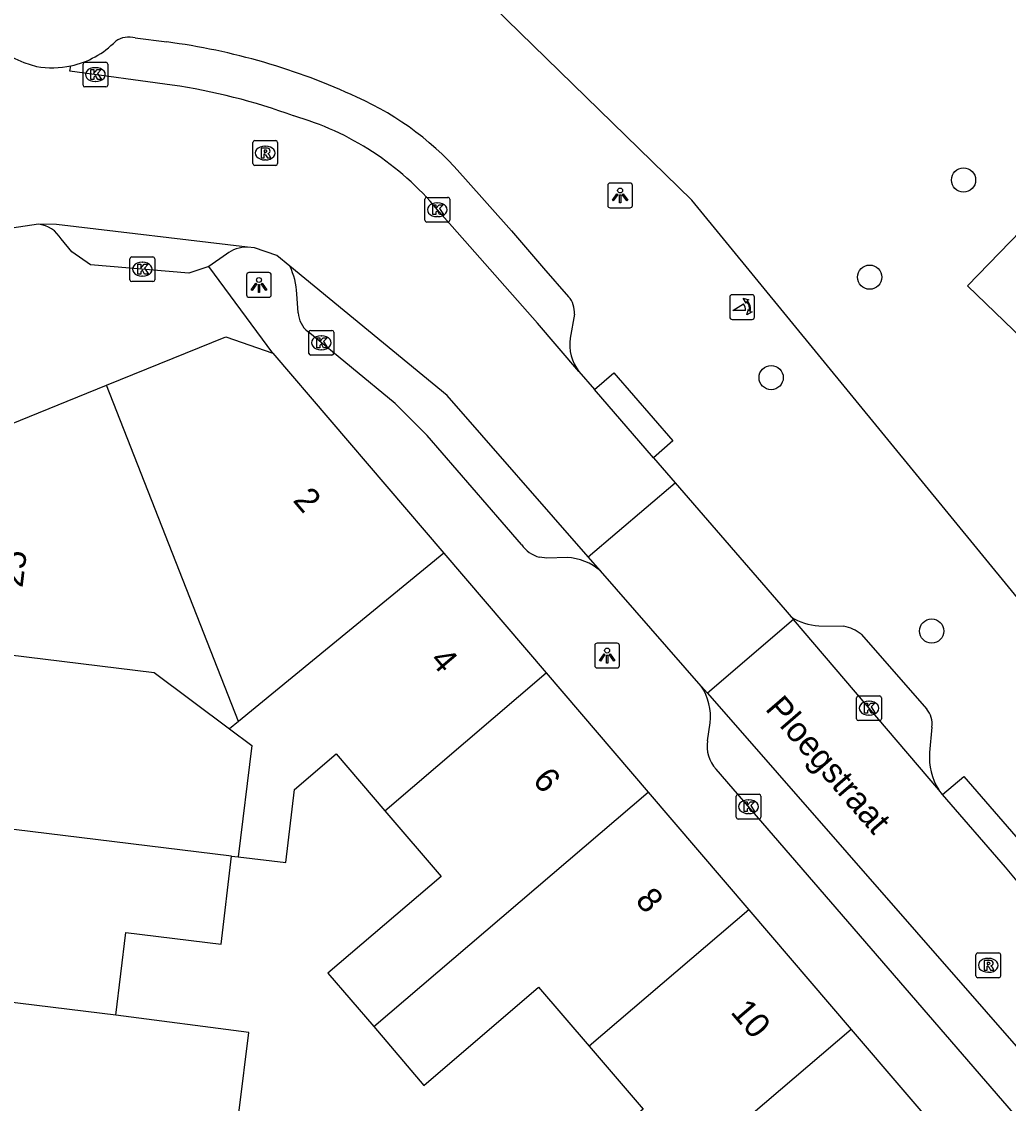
# Model space of a CAD drawing. Extents: x 160356 to 161355, y 381727 to 382845.
# Drawn here: x 160920.14 to 160960, y 382587.78 to 382631.51 of the extents above; entities that cross this region are included whole.
import ezdxf

# ---------------------------------------------------------------- set-up
doc = ezdxf.new("R2010")
doc.units = 0
for name, color, linetype in [('IMGEO_Boom', 7, 'Continuous'), ('IMGEO_Kolk', 7, 'Continuous'), ('IMGEO_Lichtpunt', 7, 'Continuous'), ('IMGEO_Openbare_ruimte_label', 7, 'Continuous'), ('IMGEO_Pand', 7, 'Continuous'), ('IMGEO_Pand_nummerreeks', 7, 'Continuous'), ('IMGEO_Poller', 7, 'Continuous'), ('IMGEO_Rijbaan_lokaal_open', 7, 'Continuous'), ('IMGEO_Rioolput', 7, 'Continuous'), ('IMGEO_Voetpad_open', 7, 'Continuous')]:
    doc.layers.add(name, color=color, linetype=linetype)

msp = doc.modelspace()

# ---------------------------------------------------------------- linework, layer by layer
at = {"layer": 'IMGEO_Boom'}
for centre in [(160958.194, 382625.11), (160954.402, 382621.183), (160950.421, 382617.124), (160956.906, 382606.876)]:
    msp.add_circle(centre, 0.489, dxfattribs=at)
at = {"layer": 'IMGEO_Kolk'}
for p, q in [((160922.618, 382628.946), (160922.618, 382629.798)), ((160922.693, 382629.872), (160923.545, 382629.872)), ((160923.619, 382629.798), (160923.619, 382628.946)), ((160923.106, 382629.652), (160923.131, 382629.652)), ((160923.129, 382629.092), (160923.104, 382629.092)), ((160923.545, 382628.872), (160922.693, 382628.872)), ((160936.432, 382623.484), (160936.432, 382624.336)), ((160936.507, 382624.41), (160937.359, 382624.41)), ((160936.92, 382624.19), (160936.945, 382624.19)), ((160937.433, 382624.336), (160937.433, 382623.484)), ((160937.359, 382623.41), (160936.507, 382623.41)), ((160936.943, 382623.63), (160936.918, 382623.63)), ((160924.514, 382621.077), (160924.514, 382621.929)), ((160924.589, 382622.003), (160925.441, 382622.003)), ((160925.515, 382621.929), (160925.515, 382621.077)), ((160925.002, 382621.783), (160925.027, 382621.783)), ((160925.025, 382621.223), (160925, 382621.223)), ((160925.441, 382621.003), (160924.589, 382621.003)), ((160931.748, 382618.103), (160931.748, 382618.955)), ((160931.823, 382619.029), (160932.675, 382619.029)), ((160932.749, 382618.955), (160932.749, 382618.103)), ((160932.236, 382618.809), (160932.261, 382618.809)), ((160932.675, 382618.029), (160931.823, 382618.029)), ((160932.259, 382618.249), (160932.234, 382618.249)), ((160953.875, 382603.332), (160953.875, 382604.184)), ((160953.95, 382604.258), (160954.802, 382604.258)), ((160954.363, 382604.038), (160954.388, 382604.038)), ((160954.876, 382604.184), (160954.876, 382603.332)), ((160954.802, 382603.258), (160953.95, 382603.258)), ((160954.386, 382603.478), (160954.361, 382603.478)), ((160949.007, 382599.351), (160949.007, 382600.203)), ((160949.082, 382600.277), (160949.934, 382600.277)), ((160950.008, 382600.203), (160950.008, 382599.351)), ((160949.495, 382600.057), (160949.52, 382600.057)), ((160949.934, 382599.277), (160949.082, 382599.277)), ((160949.518, 382599.497), (160949.493, 382599.497))]:
    msp.add_line(p, q, dxfattribs=at)
for points in [[(160922.618, 382628.946), (160922.618, 382629.798)], [(160922.693, 382629.872), (160923.545, 382629.872)], [(160923.619, 382629.798), (160923.619, 382628.946)], [(160922.939, 382629.572), (160923.062, 382629.572), (160923.062, 382629.421), (160923.192, 382629.572), (160923.356, 382629.572), (160923.21, 382629.421), (160923.363, 382629.172), (160923.211, 382629.172), (160923.126, 382629.336), (160923.062, 382629.269), (160923.062, 382629.172), (160922.939, 382629.172), (160922.939, 382629.572)], [(160923.545, 382628.872), (160922.693, 382628.872)], [(160936.432, 382623.484), (160936.432, 382624.336)], [(160936.507, 382624.41), (160937.359, 382624.41)], [(160937.433, 382624.336), (160937.433, 382623.484)], [(160936.753, 382624.11), (160936.876, 382624.11), (160936.876, 382623.959), (160937.006, 382624.11), (160937.17, 382624.11), (160937.024, 382623.959), (160937.177, 382623.71), (160937.025, 382623.71), (160936.94, 382623.874), (160936.876, 382623.807), (160936.876, 382623.71), (160936.753, 382623.71), (160936.753, 382624.11)], [(160937.359, 382623.41), (160936.507, 382623.41)], [(160924.514, 382621.077), (160924.514, 382621.929)], [(160924.589, 382622.003), (160925.441, 382622.003)], [(160925.515, 382621.929), (160925.515, 382621.077)], [(160924.835, 382621.703), (160924.958, 382621.703), (160924.958, 382621.552), (160925.088, 382621.703), (160925.252, 382621.703), (160925.106, 382621.552), (160925.259, 382621.303), (160925.107, 382621.303), (160925.022, 382621.467), (160924.958, 382621.4), (160924.958, 382621.303), (160924.835, 382621.303), (160924.835, 382621.703)], [(160925.441, 382621.003), (160924.589, 382621.003)], [(160931.748, 382618.103), (160931.748, 382618.955)], [(160931.823, 382619.029), (160932.675, 382619.029)], [(160932.749, 382618.955), (160932.749, 382618.103)], [(160932.069, 382618.729), (160932.192, 382618.729), (160932.192, 382618.578), (160932.322, 382618.729), (160932.486, 382618.729), (160932.34, 382618.578), (160932.493, 382618.329), (160932.341, 382618.329), (160932.256, 382618.493), (160932.192, 382618.426), (160932.192, 382618.329), (160932.069, 382618.329), (160932.069, 382618.729)], [(160932.675, 382618.029), (160931.823, 382618.029)], [(160953.875, 382603.332), (160953.875, 382604.184)], [(160953.95, 382604.258), (160954.802, 382604.258)], [(160954.876, 382604.184), (160954.876, 382603.332)], [(160954.196, 382603.958), (160954.319, 382603.958), (160954.319, 382603.807), (160954.449, 382603.958), (160954.613, 382603.958), (160954.467, 382603.807), (160954.62, 382603.558), (160954.468, 382603.558), (160954.383, 382603.722), (160954.319, 382603.655), (160954.319, 382603.558), (160954.196, 382603.558), (160954.196, 382603.958)], [(160954.802, 382603.258), (160953.95, 382603.258)], [(160949.007, 382599.351), (160949.007, 382600.203)], [(160949.082, 382600.277), (160949.934, 382600.277)], [(160950.008, 382600.203), (160950.008, 382599.351)], [(160949.328, 382599.977), (160949.451, 382599.977), (160949.451, 382599.826), (160949.581, 382599.977), (160949.745, 382599.977), (160949.599, 382599.826), (160949.752, 382599.577), (160949.6, 382599.577), (160949.515, 382599.741), (160949.451, 382599.674), (160949.451, 382599.577), (160949.328, 382599.577), (160949.328, 382599.977)], [(160949.934, 382599.277), (160949.082, 382599.277)]]:
    msp.add_lwpolyline(points, dxfattribs=at)
for centre, start, end in [((160922.695, 382629.796), 91.552, 178.448), ((160922.695, 382629.796), 91.552, 178.448), ((160923.543, 382629.796), 1.552, 88.448), ((160923.543, 382629.796), 1.552, 88.448), ((160922.695, 382628.948), 181.552, 268.448), ((160922.695, 382628.948), 181.552, 268.448), ((160923.543, 382628.948), 271.552, 358.448), ((160923.543, 382628.948), 271.552, 358.448), ((160936.509, 382624.334), 91.552, 178.448), ((160936.509, 382624.334), 91.552, 178.448), ((160937.357, 382624.334), 1.552, 88.448), ((160937.357, 382624.334), 1.552, 88.448), ((160936.509, 382623.486), 181.552, 268.448), ((160936.509, 382623.486), 181.552, 268.448), ((160937.357, 382623.486), 271.552, 358.448), ((160937.357, 382623.486), 271.552, 358.448), ((160924.591, 382621.927), 91.552, 178.448), ((160924.591, 382621.927), 91.552, 178.448), ((160925.439, 382621.927), 1.552, 88.448), ((160925.439, 382621.927), 1.552, 88.448), ((160924.591, 382621.079), 181.552, 268.448), ((160924.591, 382621.079), 181.552, 268.448), ((160925.439, 382621.079), 271.552, 358.448), ((160925.439, 382621.079), 271.552, 358.448), ((160931.825, 382618.953), 91.552, 178.448), ((160931.825, 382618.953), 91.552, 178.448), ((160932.673, 382618.953), 1.552, 88.448), ((160932.673, 382618.953), 1.552, 88.448), ((160931.825, 382618.105), 181.552, 268.448), ((160931.825, 382618.105), 181.552, 268.448), ((160932.673, 382618.105), 271.552, 358.448), ((160932.673, 382618.105), 271.552, 358.448), ((160953.952, 382604.182), 91.552, 178.448), ((160953.952, 382604.182), 91.552, 178.448), ((160954.8, 382604.182), 1.552, 88.448), ((160954.8, 382604.182), 1.552, 88.448), ((160953.952, 382603.334), 181.552, 268.448), ((160953.952, 382603.334), 181.552, 268.448), ((160954.8, 382603.334), 271.552, 358.448), ((160954.8, 382603.334), 271.552, 358.448), ((160949.084, 382600.201), 91.552, 178.448), ((160949.084, 382600.201), 91.552, 178.448), ((160949.932, 382600.201), 1.552, 88.448), ((160949.932, 382600.201), 1.552, 88.448), ((160949.084, 382599.353), 181.552, 268.448), ((160949.084, 382599.353), 181.552, 268.448), ((160949.932, 382599.353), 271.552, 358.448), ((160949.932, 382599.353), 271.552, 358.448)]:
    msp.add_arc(centre, 0.0765, start, end, dxfattribs=at)
for centre, major_axis, ratio, start_param, end_param in [((160923.105, 382629.372), (-0.387, 0.002), 0.722429, 4.712389, 7.853982), ((160923.13, 382629.372), (-0.39, 0.002), 0.717154, 1.570796, 4.712389), ((160936.919, 382623.91), (-0.387, 0.002), 0.722429, 4.712389, 7.853982), ((160936.944, 382623.91), (-0.39, 0.002), 0.717154, 1.570796, 4.712389), ((160925.001, 382621.503), (-0.387, 0.002), 0.722429, 4.712389, 7.853982), ((160925.026, 382621.503), (-0.39, 0.002), 0.717154, 1.570796, 4.712389), ((160932.235, 382618.529), (-0.387, 0.002), 0.722429, 4.712389, 7.853982), ((160932.26, 382618.529), (-0.39, 0.002), 0.717154, 1.570796, 4.712389), ((160954.362, 382603.758), (-0.387, 0.002), 0.722429, 4.712389, 7.853982), ((160954.387, 382603.758), (-0.39, 0.002), 0.717154, 1.570796, 4.712389), ((160949.494, 382599.777), (-0.387, 0.002), 0.722429, 4.712389, 7.853982), ((160949.519, 382599.777), (-0.39, 0.002), 0.717154, 1.570796, 4.712389)]:
    msp.add_ellipse(centre, major_axis=major_axis, ratio=ratio, start_param=start_param, end_param=end_param, dxfattribs=at)
at = {"layer": 'IMGEO_Lichtpunt'}
for p, q in [((160943.819, 382624.889), (160943.819, 382624.082)), ((160943.819, 382624.889), (160943.819, 382624.082)), ((160944.721, 382624.984), (160943.913, 382624.984)), ((160944.721, 382624.984), (160943.913, 382624.984)), ((160944.815, 382624.082), (160944.815, 382624.889)), ((160944.815, 382624.082), (160944.815, 382624.889)), ((160943.913, 382623.988), (160944.721, 382623.988)), ((160943.913, 382623.988), (160944.721, 382623.988)), ((160929.228, 382621.271), (160929.228, 382620.464)), ((160929.228, 382621.271), (160929.228, 382620.464)), ((160930.13, 382621.366), (160929.322, 382621.366)), ((160930.13, 382621.366), (160929.322, 382621.366)), ((160930.224, 382620.464), (160930.224, 382621.271)), ((160930.224, 382620.464), (160930.224, 382621.271)), ((160929.322, 382620.37), (160930.13, 382620.37)), ((160929.322, 382620.37), (160930.13, 382620.37)), ((160943.295, 382606.29), (160943.295, 382605.483)), ((160943.295, 382606.29), (160943.295, 382605.483)), ((160944.197, 382606.385), (160943.389, 382606.385)), ((160944.197, 382606.385), (160943.389, 382606.385)), ((160944.291, 382605.483), (160944.291, 382606.29)), ((160944.291, 382605.483), (160944.291, 382606.29)), ((160943.389, 382605.389), (160944.197, 382605.389)), ((160943.389, 382605.389), (160944.197, 382605.389))]:
    msp.add_line(p, q, dxfattribs=at)
for points in [[(160944.193, 382624.553), (160944.232, 382624.525), (160944.044, 382624.263), (160944.006, 382624.29), (160944.193, 382624.553)], [(160944.405, 382624.525), (160944.443, 382624.552), (160944.63, 382624.29), (160944.591, 382624.262), (160944.405, 382624.525)], [(160944.295, 382624.505), (160944.342, 382624.505), (160944.342, 382624.183), (160944.295, 382624.183), (160944.295, 382624.505)], [(160929.602, 382620.935), (160929.641, 382620.907), (160929.453, 382620.645), (160929.415, 382620.672), (160929.602, 382620.935)], [(160929.704, 382620.887), (160929.751, 382620.887), (160929.751, 382620.565), (160929.704, 382620.565), (160929.704, 382620.887)], [(160929.814, 382620.907), (160929.852, 382620.934), (160930.039, 382620.672), (160930, 382620.644), (160929.814, 382620.907)], [(160943.669, 382605.954), (160943.708, 382605.926), (160943.52, 382605.664), (160943.482, 382605.691), (160943.669, 382605.954)], [(160943.771, 382605.906), (160943.818, 382605.906), (160943.818, 382605.584), (160943.771, 382605.584), (160943.771, 382605.906)], [(160943.881, 382605.926), (160943.919, 382605.953), (160944.106, 382605.691), (160944.067, 382605.663), (160943.881, 382605.926)]]:
    msp.add_lwpolyline(points, dxfattribs=at)
for centre in [(160944.318, 382624.687), (160929.727, 382621.069), (160943.794, 382606.088)]:
    msp.add_circle(centre, 0.0994, dxfattribs=at)
for centre, start, end in [((160943.913, 382624.889), 90, 180), ((160943.913, 382624.889), 90, 180), ((160944.721, 382624.889), 0, 90), ((160944.721, 382624.889), 0, 90), ((160943.913, 382624.082), 180, 270), ((160943.913, 382624.082), 180, 270), ((160944.721, 382624.082), 270, 0), ((160944.721, 382624.082), 270, 360), ((160929.322, 382621.271), 90, 180), ((160929.322, 382621.271), 90, 180), ((160930.13, 382621.271), 0, 90), ((160930.13, 382621.271), 0, 90), ((160929.322, 382620.464), 180, 270), ((160929.322, 382620.464), 180, 270), ((160930.13, 382620.464), 270, 0), ((160930.13, 382620.464), 270, 360), ((160943.389, 382606.29), 90, 180), ((160943.389, 382606.29), 90, 180), ((160944.197, 382606.29), 0, 90), ((160944.197, 382606.29), 0, 90), ((160943.389, 382605.483), 180, 270), ((160943.389, 382605.483), 180, 270), ((160944.197, 382605.483), 270, 0), ((160944.197, 382605.483), 270, 360)]:
    msp.add_arc(centre, 0.0946, start, end, dxfattribs=at)
at = {"layer": 'IMGEO_Pand'}
for points in [[(160967.395, 382630.151), (160958.349, 382620.837), (160966.894, 382612.604), (160977.971, 382624.193)], [(160923.567, 382616.812), (160928.393, 382618.774), (160930.286, 382618.107)], [(160930.286, 382618.107), (160937.194, 382610.025)], [(160916.587, 382606.293), (160917.448, 382613.359), (160918.495, 382614.751), (160923.567, 382616.812)], [(160928.906, 382603.217), (160923.567, 382616.812)], [(160937.194, 382610.025), (160928.906, 382603.217)], [(160937.194, 382610.025), (160941.331, 382605.186)], [(160916.587, 382606.293), (160925.494, 382605.208), (160928.543, 382602.919)], [(160934.811, 382599.612), (160941.331, 382605.186)], [(160941.331, 382605.186), (160945.452, 382600.364)], [(160928.906, 382603.217), (160928.543, 382602.919)], [(160928.543, 382602.919), (160929.437, 382602.248), (160928.889, 382597.749)], [(160928.889, 382597.749), (160930.808, 382597.515), (160931.166, 382600.477), (160932.842, 382601.912), (160934.811, 382599.612)], [(160934.364, 382590.885), (160945.452, 382600.364)], [(160945.452, 382600.364), (160949.514, 382595.612)], [(160928.624, 382597.781), (160915.741, 382599.352)], [(160934.811, 382599.612), (160937.083, 382596.959), (160932.513, 382593.047), (160934.364, 382590.885)], [(160923.941, 382591.353), (160924.347, 382594.685), (160928.198, 382594.216), (160928.624, 382597.781)], [(160928.624, 382597.781), (160928.889, 382597.749)], [(160949.514, 382595.612), (160943.066, 382590.099)], [(160949.514, 382595.612), (160953.65, 382590.773)], [(160923.941, 382591.353), (160914.901, 382592.456)], [(160934.364, 382590.885), (160936.395, 382588.512), (160941.028, 382592.479), (160943.066, 382590.099)], [(160923.27, 382585.288), (160923.33, 382585.782), (160928.642, 382585.134), (160928.93, 382587.5), (160929.313, 382590.643), (160923.941, 382591.353)], [(160953.65, 382590.773), (160941.495, 382580.383)], [(160953.65, 382590.773), (160957.743, 382585.985)], [(160943.066, 382590.099), (160945.252, 382587.546), (160939.545, 382582.66), (160941.495, 382580.383)]]:
    msp.add_lwpolyline(points, dxfattribs=at)
at = {"layer": 'IMGEO_Poller'}
for p, q in [((160948.75, 382620.378), (160948.75, 382619.571)), ((160948.75, 382620.378), (160948.75, 382619.571)), ((160949.652, 382620.473), (160948.844, 382620.473)), ((160949.652, 382620.473), (160948.844, 382620.473)), ((160949.746, 382619.571), (160949.746, 382620.378)), ((160949.746, 382619.571), (160949.746, 382620.378)), ((160948.844, 382619.476), (160949.652, 382619.476)), ((160948.844, 382619.476), (160949.652, 382619.476))]:
    msp.add_line(p, q, dxfattribs=at)
for points in [[(160949.429, 382620.202), (160949.417, 382620.129), (160949.292, 382620.334)], [(160949.292, 382620.334), (160949.523, 382620.268), (160949.452, 382620.236)], [(160949.385, 382619.829), (160948.872, 382619.829), (160949.302, 382620.104)], [(160949.445, 382619.657), (160949.511, 382619.888), (160949.541, 382619.82)], [(160949.577, 382619.793), (160949.649, 382619.782), (160949.445, 382619.657)]]:
    msp.add_lwpolyline(points, dxfattribs=at)
for centre, radius, start, end in [((160948.844, 382620.378), 0.0946, 90, 180), ((160948.844, 382620.378), 0.0946, 90, 180), ((160949.071, 382619.889), 0.476, 351.7527, 41.1691), ((160949.071, 382619.889), 0.516, 349.3569, 42.2912), ((160949.652, 382620.378), 0.0946, 0, 90), ((160949.652, 382620.378), 0.0946, 0, 90), ((160949.057, 382619.879), 0.332, 351.3247, 42.4854), ((160948.844, 382619.571), 0.0946, 180, 270), ((160948.844, 382619.571), 0.0946, 180, 270), ((160949.652, 382619.571), 0.0946, 270, 0), ((160949.652, 382619.571), 0.0946, 270, 0)]:
    msp.add_arc(centre, radius, start, end, dxfattribs=at)
at = {"layer": 'IMGEO_Rijbaan_lokaal_open'}
for points in [[(160926.215, 382628.947), (160922.081, 382629.509), (160922.132, 382629.725)], [(160942.657, 382617.371), (160940.984, 382619.326), (160936.93, 382623.913)], [(160920.818, 382623.319), (160919.472, 382623.122)], [(160929.263, 382622.399), (160921.542, 382623.309), (160920.818, 382623.319)], [(160930.98, 382621.632), (160930.455, 382622.063), (160929.543, 382622.366), (160929.263, 382622.399)], [(160943.026, 382609.884), (160937.335, 382616.395), (160930.98, 382621.632)], [(160942.657, 382617.371), (160943.279, 382616.637)], [(160945.664, 382613.88), (160943.279, 382616.637)], [(160945.664, 382613.88), (160946.54, 382612.867)], [(160943.026, 382609.884), (160946.54, 382612.867)], [(160946.54, 382612.867), (160950.981, 382607.735), (160951.226, 382607.447)], [(160943.529, 382609.307), (160943.026, 382609.884)], [(160947.599, 382604.651), (160943.529, 382609.307)], [(160951.318, 382607.34), (160947.852, 382604.361)], [(160951.226, 382607.447), (160951.318, 382607.34)], [(160957.19, 382600.457), (160951.318, 382607.34)], [(160947.852, 382604.361), (160947.599, 382604.651)], [(160947.852, 382604.361), (160961.919, 382588.266), (160977.447, 382570.217)], [(160957.346, 382600.275), (160957.19, 382600.457)], [(160963.079, 382593.642), (160960.364, 382596.772), (160959.884, 382597.327), (160957.346, 382600.275)]]:
    msp.add_lwpolyline(points, dxfattribs=at)
for centre, radius, start, end in [((160921.833, 382634.108), 4.538, 202.6804, 256.0896), ((160921.381, 382633.232), 3.586, 259.7307, 282.0828), ((160922.742, 382604.918), 24.278, 69.7903, 81.7754), ((160927.925, 382616.461), 11.689, 39.6088, 74.0891)]:
    msp.add_arc(centre, radius, start, end, dxfattribs=at)
at = {"layer": 'IMGEO_Rioolput'}
for p, q in [((160929.479, 382625.775), (160929.479, 382626.627)), ((160929.554, 382626.701), (160930.406, 382626.701)), ((160929.967, 382626.481), (160929.992, 382626.481)), ((160930.48, 382626.627), (160930.48, 382625.775)), ((160929.99, 382625.921), (160929.965, 382625.921)), ((160930.406, 382625.701), (160929.554, 382625.701)), ((160958.693, 382592.938), (160958.693, 382593.79)), ((160958.768, 382593.864), (160959.62, 382593.864)), ((160959.181, 382593.644), (160959.206, 382593.644)), ((160959.694, 382593.79), (160959.694, 382592.938)), ((160959.204, 382593.084), (160959.179, 382593.084)), ((160959.62, 382592.864), (160958.768, 382592.864))]:
    msp.add_line(p, q, dxfattribs=at)
for points in [[(160929.479, 382625.775), (160929.479, 382626.627)], [(160929.554, 382626.701), (160930.406, 382626.701)], [(160930.068, 382626.399), (160929.816, 382626.401), (160929.816, 382626.001)], [(160929.994, 382626.32), (160929.94, 382626.32), (160929.94, 382626.239)], [(160930.48, 382626.627), (160930.48, 382625.775)], [(160929.816, 382626.001), (160929.94, 382626.001), (160929.94, 382626.163), (160929.951, 382626.163)], [(160929.94, 382626.239), (160929.992, 382626.239)], [(160929.998, 382626.134), (160930.069, 382626.001), (160930.209, 382626.001), (160930.144, 382626.127)], [(160930.406, 382625.701), (160929.554, 382625.701)], [(160958.693, 382592.938), (160958.693, 382593.79)], [(160958.768, 382593.864), (160959.62, 382593.864)], [(160959.282, 382593.562), (160959.03, 382593.564), (160959.03, 382593.164)], [(160959.694, 382593.79), (160959.694, 382592.938)], [(160959.03, 382593.164), (160959.154, 382593.164), (160959.154, 382593.326), (160959.165, 382593.326)], [(160959.208, 382593.483), (160959.154, 382593.483), (160959.154, 382593.402)], [(160959.154, 382593.402), (160959.206, 382593.402)], [(160959.212, 382593.297), (160959.283, 382593.164), (160959.423, 382593.164), (160959.358, 382593.29)], [(160959.62, 382592.864), (160958.768, 382592.864)]]:
    msp.add_lwpolyline(points, dxfattribs=at)
for centre, radius, start, end in [((160929.556, 382626.625), 0.0765, 91.552, 178.448), ((160929.556, 382626.625), 0.0765, 91.552, 178.448), ((160930, 382626.224), 0.0964, 77.0061, 93.1865), ((160930.014, 382626.281), 0.0378, 276.6634, 79.6772), ((160930.067, 382626.289), 0.109, 350.3612, 89.416), ((160930.404, 382626.625), 0.0765, 1.552, 88.448), ((160930.404, 382626.625), 0.0765, 1.552, 88.448), ((160929.95, 382626.11), 0.0533, 26.0293, 88.6989), ((160929.976, 382626.428), 0.19, 274.7715, 282.9687), ((160930.065, 382626.289), 0.112, 277.5842, 350.9817), ((160930.049, 382626.074), 0.108, 29.5134, 73.7905), ((160929.556, 382625.777), 0.0765, 181.552, 268.448), ((160929.556, 382625.777), 0.0765, 181.552, 268.448), ((160930.404, 382625.777), 0.0765, 271.552, 358.448), ((160930.404, 382625.777), 0.0765, 271.552, 358.448), ((160958.77, 382593.788), 0.0765, 91.552, 178.448), ((160958.77, 382593.788), 0.0765, 91.552, 178.448), ((160959.281, 382593.452), 0.109, 350.3612, 89.416), ((160959.618, 382593.788), 0.0765, 1.552, 88.448), ((160959.618, 382593.788), 0.0765, 1.552, 88.448), ((160959.164, 382593.273), 0.0533, 26.0293, 88.6989), ((160959.19, 382593.591), 0.19, 274.7715, 282.9687), ((160959.214, 382593.387), 0.0964, 77.0061, 93.1865), ((160959.228, 382593.444), 0.0378, 276.6634, 79.6772), ((160959.279, 382593.452), 0.112, 277.5842, 350.9817), ((160959.263, 382593.237), 0.108, 29.5134, 73.7905), ((160958.77, 382592.94), 0.0765, 181.552, 268.448), ((160958.77, 382592.94), 0.0765, 181.552, 268.448), ((160959.618, 382592.94), 0.0765, 271.552, 358.448), ((160959.618, 382592.94), 0.0765, 271.552, 358.448)]:
    msp.add_arc(centre, radius, start, end, dxfattribs=at)
for centre, major_axis, ratio, start_param, end_param in [((160929.966, 382626.201), (-0.387, 0.002), 0.722429, 4.712389, 7.853982), ((160929.991, 382626.201), (-0.39, 0.002), 0.717154, 1.570796, 4.712389), ((160959.18, 382593.364), (-0.387, 0.002), 0.722429, 4.712389, 7.853982), ((160959.205, 382593.364), (-0.39, 0.002), 0.717154, 1.570796, 4.712389)]:
    msp.add_ellipse(centre, major_axis=major_axis, ratio=ratio, start_param=start_param, end_param=end_param, dxfattribs=at)
at = {"layer": 'IMGEO_Voetpad_open'}
for points in [[(160962.811, 382605.245), (160947.212, 382624.295), (160912.986, 382657.691)], [(160924.73, 382630.853), (160925.999, 382630.691)], [(160938.073, 382625.141), (160939.934, 382623.061), (160941.222, 382621.544), (160942.237, 382620.392)], [(160927.696, 382621.618), (160926.894, 382621.344), (160922.922, 382621.677), (160922.164, 382622.203), (160921.736, 382622.726)], [(160928.411, 382622.108), (160927.696, 382621.618)], [(160930.286, 382618.107), (160927.696, 382621.618)], [(160931.316, 382619.742), (160931.259, 382620.507)], [(160942.471, 382619.691), (160942.305, 382618.718)], [(160940.338, 382610.381), (160939.56, 382611.28), (160936.523, 382614.788), (160935.224, 382616.08), (160931.699, 382618.984)], [(160943.279, 382616.637), (160944.066, 382617.317), (160946.451, 382614.56), (160945.664, 382613.88)], [(160942.175, 382609.847), (160941.363, 382609.828), (160941.057, 382609.864)], [(160952.343, 382607.091), (160953.356, 382607.071)], [(160954.055, 382606.749), (160956.706, 382603.724)], [(160947.848, 382602.443), (160947.955, 382603.166)], [(160956.919, 382602.992), (160956.822, 382601.962)], [(160974.371, 382571.002), (160948.195, 382601.298)], [(160957.346, 382600.275), (160958.208, 382600.994), (160961.362, 382597.361), (160964.457, 382600.03)]]:
    msp.add_lwpolyline(points, dxfattribs=at)
for centre, radius, start, end in [((160921.383, 382633.21), 3.565, 282.1219, 315.777), ((160924.473, 382629.936), 0.953, 74.3423, 124.1597), ((160922.573, 382604.543), 26.372, 65.0734, 82.5344), ((160928.69, 382617.292), 12.233, 39.9118, 65.89), ((160920.699, 382622.127), 1.198, 30.0003, 84.2772), ((160929.246, 382621.055), 1.344, 89.2875, 128.4276), ((160928.083, 382620.316), 3.182, 3.4329, 24.4237), ((160941.524, 382619.764), 0.95, 355.5757, 41.3432), ((160932.384, 382619.806), 1.07, 183.4156, 230.1972), ((160944.054, 382618.456), 1.769, 171.4684, 217.8218), ((160941.35, 382611.03), 1.202, 212.6702, 255.8934), ((160942.072, 382607.621), 2.229, 49.1666, 87.3474), ((160952.515, 382609.562), 2.477, 238.6323, 266.0124), ((160953.117, 382605.632), 1.458, 49.9668, 80.5661), ((160945.723, 382603.416), 2.246, 353.6079, 33.3544), ((160955.925, 382603.1), 1, 353.8229, 38.6254), ((160949.153, 382602.214), 1.325, 170.0317, 223.6878), ((160959.324, 382601.776), 2.509, 175.7538, 211.7267)]:
    msp.add_arc(centre, radius, start, end, dxfattribs=at)

# ---------------------------------------------------------------- texts
at = {"layer": 'IMGEO_Openbare_ruimte_label'}
msp.add_text('Ploegstraat', height=1, rotation=310.8624, dxfattribs=at).set_placement((160950.147, 382603.717))
at = {"layer": 'IMGEO_Pand_nummerreeks'}
for s, rotation, p in [('2', 310.5218, (160931.067, 382612.146)), ('25', 83.0527, (160920.173, 382608.608)), ('4', 310.5251, (160936.596, 382605.675)), ('6', 310.523, (160940.747, 382600.822)), ('8', 310.523, (160944.898, 382595.964)), ('10', 310.523, (160948.749, 382591.46))]:
    msp.add_text(s, height=1, rotation=rotation, dxfattribs=at).set_placement(p)

doc.saveas('drawing.dxf')
